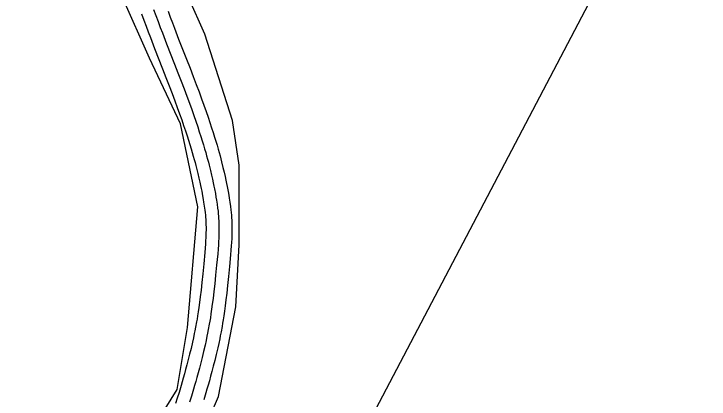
# Model space of a CAD drawing. Extents: x 3177385 to 3215275, y 903885 to 929304.
# Drawn here: x 3209864 to 3210670, y 922142 to 922588 of the extents above; entities that cross this region are included whole.
import ezdxf

# ---------------------------------------------------------------- set-up
doc = ezdxf.new("R2010")
doc.units = 0
for name, color, linetype in [('V-ROAD-CNTR', 7, 'Continuous'), ('V-SITE-VEGE', 7, 'Continuous'), ('V-TOPO-BNDY', 7, 'Continuous')]:
    doc.layers.add(name, color=color, linetype=linetype)

msp = doc.modelspace()

# ---------------------------------------------------------------- linework, layer by layer
at = {"layer": 'V-ROAD-CNTR'}
for points in [[(3210026.3, 922593.31), (3210028.91, 922586.17), (3210031.48, 922579.26), (3210034, 922572.58), (3210036.47, 922566.11), (3210041.3, 922553.58), (3210050.46, 922530.11), (3210054.46, 922519.85), (3210058.18, 922510.21), (3210061.63, 922501.17), (3210064.82, 922492.69), (3210067.76, 922484.72), (3210070.47, 922477.24), (3210072.96, 922470.22), (3210075.24, 922463.63), (3210077.33, 922457.43), (3210079.25, 922451.62), (3210081, 922446.15), (3210082.6, 922441.03), (3210084.07, 922436.21), (3210085.41, 922431.69), (3210086.63, 922427.44), (3210087.75, 922423.45), (3210088.78, 922419.71), (3210089.71, 922416.19), (3210090.57, 922412.89), (3210092.11, 922406.69), (3210093.4, 922401.25), (3210094.47, 922396.48), (3210095.37, 922392.29), (3210096.13, 922388.62), (3210096.76, 922385.41), (3210097.81, 922379.77), (3210098.55, 922375.53), (3210099.08, 922372.34), (3210099.82, 922367.55), (3210100.5, 922362.75), (3210100.91, 922359.48), (3210101.23, 922356.41), (3210101.48, 922353.53), (3210101.66, 922350.82), (3210101.8, 922348.28), (3210101.89, 922345.89), (3210101.96, 922343.65), (3210102, 922341.55), (3210102.01, 922337.61), (3210101.97, 922334.16), (3210101.89, 922331.15), (3210101.8, 922328.51), (3210101.57, 922323.89), (3210101.36, 922320.43), (3210100.98, 922315.25), (3210100.54, 922310.09), (3210099.32, 922296.8), (3210098.19, 922285.18), (3210097.14, 922275.02), (3210096.14, 922266.13), (3210095.2, 922258.36), (3210094.32, 922251.57), (3210093.49, 922245.63), (3210092.72, 922240.44), (3210092.02, 922235.89), (3210091.37, 922231.92), (3210090.78, 922228.45), (3210089.68, 922222.37), (3210088.82, 922217.82), (3210088.14, 922214.41), (3210087.07, 922209.3), (3210085.93, 922204.19), (3210084.22, 922196.83), (3210082.55, 922189.96), (3210080.93, 922183.55), (3210079.37, 922177.56), (3210077.86, 922171.96), (3210076.42, 922166.73), (3210075.04, 922161.83), (3210073.72, 922157.26), (3210072.47, 922152.97), (3210070.06, 922144.96), (3210067.9, 922137.96)], [(3210042.98, 922591.36), (3210045.52, 922584.53), (3210048.02, 922577.9), (3210050.47, 922571.48), (3210055.29, 922559.01), (3210064.44, 922535.56), (3210068.44, 922525.27), (3210072.18, 922515.59), (3210075.66, 922506.48), (3210078.88, 922497.92), (3210081.85, 922489.87), (3210084.59, 922482.3), (3210087.11, 922475.18), (3210089.43, 922468.48), (3210091.56, 922462.18), (3210093.51, 922456.26), (3210095.3, 922450.69), (3210096.94, 922445.45), (3210098.44, 922440.52), (3210099.81, 922435.89), (3210101.06, 922431.54), (3210102.21, 922427.45), (3210103.26, 922423.61), (3210104.22, 922420), (3210105.1, 922416.58), (3210106.69, 922410.23), (3210108.01, 922404.62), (3210109.12, 922399.7), (3210110.05, 922395.38), (3210110.83, 922391.59), (3210111.49, 922388.24), (3210112.58, 922382.43), (3210113.34, 922378.04), (3210113.89, 922374.71), (3210114.66, 922369.75), (3210115.37, 922364.73), (3210115.82, 922361.18), (3210116.16, 922357.82), (3210116.43, 922354.68), (3210116.63, 922351.74), (3210116.78, 922348.98), (3210116.88, 922346.41), (3210116.95, 922344), (3210116.99, 922341.72), (3210117.01, 922337.55), (3210116.97, 922333.88), (3210116.88, 922330.69), (3210116.78, 922327.87), (3210116.55, 922323.06), (3210116.33, 922319.43), (3210115.93, 922314.07), (3210115.48, 922308.76), (3210114.25, 922295.39), (3210113.12, 922283.68), (3210112.05, 922273.41), (3210111.04, 922264.39), (3210110.08, 922256.49), (3210109.18, 922249.57), (3210108.34, 922243.5), (3210107.55, 922238.19), (3210106.83, 922233.53), (3210106.16, 922229.45), (3210105.55, 922225.86), (3210104.43, 922219.64), (3210103.54, 922214.95), (3210102.83, 922211.41), (3210101.73, 922206.14), (3210100.56, 922200.86), (3210098.81, 922193.35), (3210097.11, 922186.35), (3210095.46, 922179.82), (3210093.87, 922173.72), (3210092.34, 922168.02), (3210090.87, 922162.7), (3210089.47, 922157.72), (3210088.13, 922153.07), (3210086.85, 922148.7), (3210084.41, 922140.58)], [(3210012.21, 922588.16), (3210014.83, 922580.98), (3210017.43, 922574), (3210019.97, 922567.26), (3210022.46, 922560.73), (3210027.32, 922548.15), (3210036.48, 922524.67), (3210040.47, 922514.42), (3210044.18, 922504.84), (3210047.6, 922495.86), (3210050.76, 922487.45), (3210053.67, 922479.57), (3210056.35, 922472.18), (3210058.8, 922465.26), (3210061.05, 922458.77), (3210063.1, 922452.69), (3210064.98, 922446.98), (3210066.7, 922441.62), (3210068.27, 922436.6), (3210069.7, 922431.9), (3210071.01, 922427.48), (3210072.21, 922423.33), (3210073.3, 922419.45), (3210074.29, 922415.8), (3210075.2, 922412.38), (3210076.03, 922409.2), (3210077.53, 922403.15), (3210078.78, 922397.87), (3210079.82, 922393.25), (3210080.69, 922389.2), (3210081.42, 922385.66), (3210082.03, 922382.58), (3210083.05, 922377.1), (3210083.77, 922373.02), (3210084.27, 922369.97), (3210084.98, 922365.35), (3210085.64, 922360.76), (3210086.01, 922357.78), (3210086.3, 922355), (3210086.52, 922352.38), (3210086.69, 922349.91), (3210086.81, 922347.57), (3210086.9, 922345.38), (3210086.96, 922343.3), (3210087, 922341.39), (3210087.01, 922337.68), (3210086.97, 922334.45), (3210086.9, 922331.61), (3210086.81, 922329.14), (3210086.59, 922324.71), (3210086.39, 922321.44), (3210086.03, 922316.44), (3210085.6, 922311.42), (3210084.38, 922298.21), (3210083.27, 922286.68), (3210082.23, 922276.63), (3210081.24, 922267.87), (3210080.32, 922260.23), (3210079.45, 922253.57), (3210078.64, 922247.76), (3210077.89, 922242.68), (3210077.2, 922238.26), (3210076.57, 922234.39), (3210076, 922231.03), (3210074.93, 922225.11), (3210074.09, 922220.69), (3210073.44, 922217.41), (3210072.4, 922212.46), (3210071.31, 922207.51), (3210069.63, 922200.3), (3210067.99, 922193.57), (3210066.4, 922187.28), (3210064.87, 922181.4), (3210063.39, 922175.9), (3210061.97, 922170.76), (3210060.61, 922165.95), (3210059.32, 922161.44), (3210058.09, 922157.24), (3210055.71, 922149.33), (3210053.58, 922142.43), (3210051.67, 922136.4)]]:
    msp.add_lwpolyline(points, dxfattribs=at)
at = {"layer": 'V-SITE-VEGE'}
for p, q in [((3210085.6, 922564.73), (3210041.6, 922664.78)), ((3210021.61, 922536.71), (3209973.62, 922644.77)), ((3210117.59, 922464.68), (3210085.6, 922564.73)), ((3210057.6, 922460.67), (3210021.61, 922536.71)), ((3210125.59, 922412.65), (3210117.59, 922464.68)), ((3210077.6, 922364.63), (3210057.6, 922460.67)), ((3210125.59, 922320.6), (3210125.59, 922412.65)), ((3210065.6, 922224.56), (3210077.6, 922364.63)), ((3210121.59, 922248.57), (3210125.59, 922320.6)), ((3210101.59, 922144.51), (3210121.59, 922248.57)), ((3210053.6, 922152.52), (3210065.6, 922224.56)), ((3210033.61, 922120.5), (3210053.6, 922152.52)), ((3210069.6, 922072.48), (3210101.59, 922144.51))]:
    msp.add_line(p, q, dxfattribs=at)
at = {"layer": 'V-TOPO-BNDY'}
msp.add_lwpolyline([(3212104.8, 927454.99), (3211654.69, 925302.34), (3210557.14, 922651.35), (3209209.28, 920082.76), (3207894.02, 918536.94), (3206268.96, 917198.21), (3204189.96, 915875.19), (3202488.97, 914709.68), (3200913.97, 913922.16), (3198614.47, 912914.15), (3196094.47, 911748.64), (3194267.47, 911118.63), (3192912.97, 910488.63), (3191155.59, 909558.24), (3212939.67, 909531.52)], dxfattribs=at)

doc.saveas('drawing.dxf')
